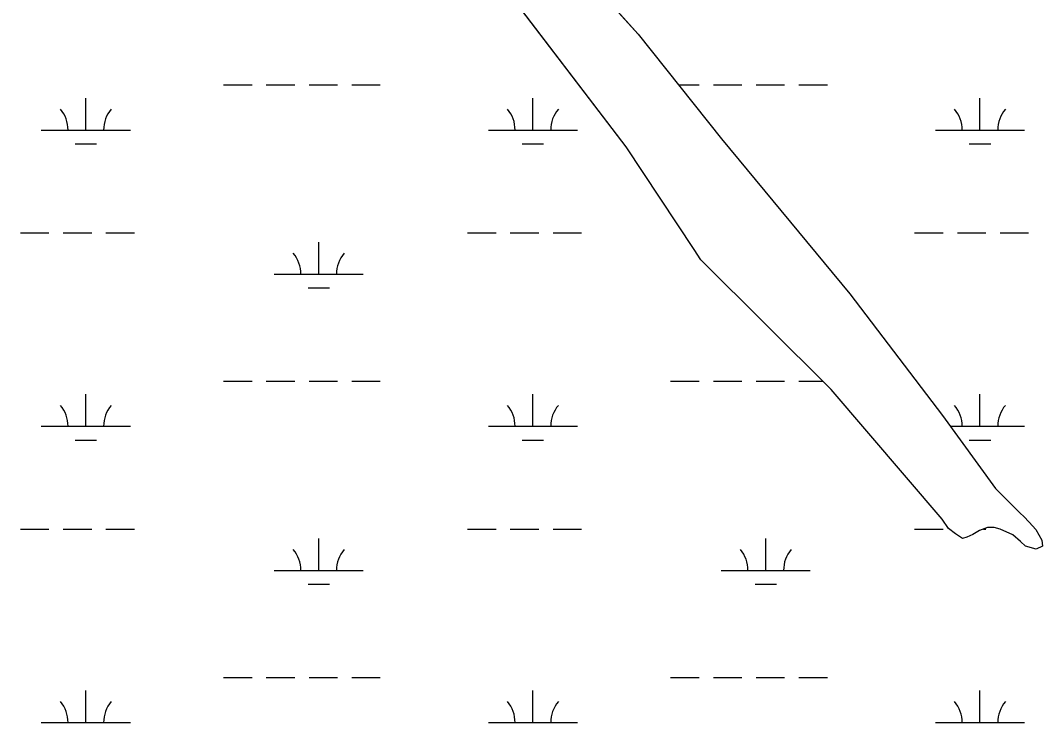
# Model space of a CAD drawing. Extents: x 3161564 to 3199464, y 849354 to 874788.
# Drawn here: x 3181840 to 3182987, y 859330 to 860118 of the extents above; entities that cross this region are included whole.
import ezdxf

# ---------------------------------------------------------------- set-up
doc = ezdxf.new("R2010")
doc.units = 0
for name, color, linetype in [('V-SITE-VEGE', 7, 'Continuous'), ('V-TOPO-SHOR', 7, 'Continuous'), ('V-WETL-SWMP', 7, 'Continuous')]:
    doc.layers.add(name, color=color, linetype=linetype)

msp = doc.modelspace()

# ---------------------------------------------------------------- linework, layer by layer
at = {"layer": 'V-SITE-VEGE'}
for p, q in [((3182519.907, 859976.3879999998), (3182321.069, 860237.1039999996)), ((3182456.841, 860188.4809999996), (3182533.2190000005, 860102.8439999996)), ((3182533.2190000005, 860102.8439999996), (3182626.9870000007, 859985.6179999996)), ((3182596.1520000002, 859861.0789999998), (3182519.907, 859976.3879999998)), ((3182626.987, 859985.6179999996), (3182770.798, 859811.3599999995)), ((3182603.5, 859849.6109999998), (3182596.1520000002, 859861.0789999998)), ((3182749.916, 859704.1249999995), (3182603.5, 859849.6109999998)), ((3182770.798, 859811.3599999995), (3182875.053, 859674.5989999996)), ((3182874.553, 859558.3989999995), (3182749.916, 859704.1249999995)), ((3182875.053000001, 859674.5989999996), (3182934.363, 859592.7749999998)), ((3182934.363, 859592.7749999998), (3182962.1710000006, 859565.1819999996)), ((3182962.171, 859565.1819999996), (3182966.3710000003, 859561.1969999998)), ((3182881.619, 859547.9539999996), (3182874.553, 859558.3989999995)), ((3182966.3710000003, 859561.1969999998), (3182972.308, 859555.1469999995)), ((3182972.308, 859555.1469999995), (3182979.683, 859546.6009999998)), ((3182889.602, 859542.0339999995), (3182881.619, 859547.9539999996)), ((3182897.298, 859536.7009999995), (3182889.602, 859542.0339999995)), ((3182909.035, 859541.2679999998), (3182902.427, 859537.9679999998)), ((3182916.384, 859545.5849999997), (3182909.035, 859541.2679999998)), ((3182925.622, 859548.8599999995), (3182916.384, 859545.5849999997)), ((3182932.786, 859548.9399999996), (3182925.622, 859548.8599999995)), ((3182939.491, 859547.1229999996), (3182932.786, 859548.9399999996)), ((3182953.756, 859540.5549999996), (3182939.491, 859547.1229999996)), ((3182962.6050000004, 859533.3129999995), (3182953.756, 859540.5549999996)), ((3182979.683, 859546.6009999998), (3182986.444, 859534.8449999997)), ((3182902.427, 859537.9679999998), (3182897.298, 859536.7009999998)), ((3182968.11, 859528.0009999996), (3182962.6050000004, 859533.3129999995)), ((3182980.0640000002, 859524.8179999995), (3182968.11, 859528.0009999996)), ((3182987.2590000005, 859528.1129999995), (3182980.0640000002, 859524.8179999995)), ((3182986.444, 859534.8449999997), (3182987.2590000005, 859528.1129999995))]:
    msp.add_line(p, q, dxfattribs=at)
at = {"layer": 'V-TOPO-SHOR'}
msp.add_lwpolyline([(3182456.841000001, 860188.4809999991), (3182533.219000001, 860102.8439999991), (3182626.987000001, 859985.6179999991), (3182770.798000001, 859811.359999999), (3182875.0530000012, 859674.5989999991), (3182934.363000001, 859592.7749999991), (3182962.171000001, 859565.1819999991), (3182966.371000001, 859561.1969999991), (3182972.308000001, 859555.1469999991), (3182979.683000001, 859546.6009999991), (3182986.444000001, 859534.844999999), (3182987.259000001, 859528.1129999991), (3182980.064000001, 859524.817999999), (3182968.110000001, 859528.0009999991), (3182962.605000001, 859533.312999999), (3182953.756000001, 859540.5569999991), (3182939.491000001, 859547.1229999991), (3182932.7860000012, 859548.939999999), (3182925.622000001, 859548.859999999), (3182916.384000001, 859545.584999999), (3182909.035000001, 859541.2679999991), (3182902.427000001, 859537.9679999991), (3182897.298000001, 859536.7009999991), (3182889.602000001, 859542.033999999), (3182881.619000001, 859547.9539999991), (3182874.5530000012, 859558.398999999), (3182749.916000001, 859704.1229999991), (3182603.500000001, 859849.6109999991), (3182596.152000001, 859861.0789999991), (3182519.907000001, 859976.3879999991), (3182321.069000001, 860237.1059999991)], dxfattribs=at)
at = {"layer": 'V-WETL-SWMP'}
for p, q in [((3182519.907, 859976.3869999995), (3182321.068, 860237.1059999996)), ((3182456.842, 860188.4799999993), (3182533.219, 860102.8439999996)), ((3182533.219, 860102.8439999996), (3182626.987, 859985.6189999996)), ((3182067.784576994, 860046.0182722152), (3182099.784576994, 860046.0182722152)), ((3182115.784576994, 860046.0182722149), (3182147.784576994, 860046.0182722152)), ((3182163.784576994, 860046.0182722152), (3182195.784576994, 860046.0182722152)), ((3182211.784576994, 860046.0182722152), (3182243.784576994, 860046.0182722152)), ((3182578.673765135, 860046.0182722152), (3182601.692576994, 860046.0182722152)), ((3182617.692576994, 860046.0182722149), (3182649.692576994, 860046.0182722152)), ((3182665.692576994, 860046.0182722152), (3182697.692576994, 860046.0182722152)), ((3182713.692576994, 860046.0182722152), (3182745.692576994, 860046.0182722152)), ((3181913.192576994, 859995.2762722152), (3181913.192576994, 860031.2762722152)), ((3182415.100576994, 859995.2762722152), (3182415.100576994, 860031.2762722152)), ((3182917.008576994, 859995.2762722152), (3182917.008576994, 860031.2762722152)), ((3181863.192576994, 859995.2762722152), (3181963.192576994, 859995.2762722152)), ((3182365.100576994, 859995.2762722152), (3182465.100576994, 859995.2762722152)), ((3182867.008576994, 859995.2762722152), (3182967.008576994, 859995.2762722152)), ((3181901.192576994, 859979.8452722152), (3181925.1925769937, 859979.8452722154)), ((3182403.100576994, 859979.8452722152), (3182427.1005769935, 859979.8452722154)), ((3182596.153, 859861.0799999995), (3182519.907, 859976.3869999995)), ((3182626.987, 859985.6189999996), (3182770.7970000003, 859811.3609999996)), ((3182905.008576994, 859979.8452722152), (3182929.0085769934, 859979.8452722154)), ((3181839.784576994, 859879.8442722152), (3181871.784576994, 859879.8442722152)), ((3181887.784576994, 859879.8442722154), (3181919.784576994, 859879.8442722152)), ((3181935.784576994, 859879.8442722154), (3181967.784576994, 859879.8442722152)), ((3182341.692576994, 859879.8442722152), (3182373.692576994, 859879.8442722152)), ((3182389.692576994, 859879.8442722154), (3182421.692576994, 859879.8442722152)), ((3182437.692576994, 859879.8442722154), (3182469.692576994, 859879.8442722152)), ((3182843.600576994, 859879.8442722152), (3182875.600576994, 859879.8442722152)), ((3182891.600576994, 859879.8442722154), (3182923.600576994, 859879.8442722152)), ((3182939.600576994, 859879.8442722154), (3182971.600576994, 859879.8442722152)), ((3182174.628576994, 859833.4142722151), (3182174.628576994, 859869.4142722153)), ((3182603.5, 859849.6099999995), (3182596.153, 859861.0799999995)), ((3182749.917, 859704.1219999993), (3182603.5, 859849.6099999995)), ((3182124.628576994, 859833.4142722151), (3182224.628576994, 859833.4142722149)), ((3182162.628576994, 859817.9832722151), (3182186.6285769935, 859817.9832722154)), ((3182770.7970000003, 859811.3609999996), (3182875.053000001, 859674.5979999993)), ((3182067.784576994, 859713.3432722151), (3182099.784576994, 859713.3432722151)), ((3182115.784576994, 859713.3432722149), (3182147.784576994, 859713.3432722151)), ((3182163.784576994, 859713.3432722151), (3182195.784576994, 859713.3432722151)), ((3182211.784576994, 859713.3432722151), (3182243.784576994, 859713.3432722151)), ((3182569.692576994, 859713.3432722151), (3182601.692576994, 859713.3432722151)), ((3182617.692576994, 859713.3432722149), (3182649.692576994, 859713.3432722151)), ((3182665.692576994, 859713.3432722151), (3182697.692576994, 859713.3432722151)), ((3182713.692576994, 859713.3432722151), (3182740.6368462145, 859713.3432722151)), ((3182874.553, 859558.3989999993), (3182749.917, 859704.1219999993)), ((3181913.192576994, 859662.6012722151), (3181913.192576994, 859698.6012722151)), ((3182415.100576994, 859662.6012722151), (3182415.100576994, 859698.6012722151)), ((3182917.008576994, 859662.6012722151), (3182917.008576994, 859698.6012722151)), ((3182875.053, 859674.5979999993), (3182934.364, 859592.7749999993)), ((3181863.192576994, 859662.6012722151), (3181963.192576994, 859662.6012722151)), ((3182365.100576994, 859662.6012722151), (3182465.100576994, 859662.6012722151)), ((3182883.7490624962, 859662.6012722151), (3182967.008576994, 859662.6012722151)), ((3181901.192576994, 859647.1702722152), (3181925.1925769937, 859647.1702722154)), ((3182403.100576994, 859647.1702722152), (3182427.1005769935, 859647.1702722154)), ((3182905.008576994, 859647.1702722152), (3182929.0085769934, 859647.1702722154)), ((3182934.364, 859592.7749999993), (3182962.171, 859565.1819999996)), ((3182962.171, 859565.1819999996), (3182966.372, 859561.1959999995)), ((3182881.6180000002, 859547.9549999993), (3182874.553, 859558.3989999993)), ((3182966.372, 859561.1959999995), (3182972.309, 859555.1479999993)), ((3182972.309, 859555.1479999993), (3182979.684, 859546.6009999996)), ((3181839.784576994, 859547.1692722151), (3181871.784576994, 859547.1692722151)), ((3181887.784576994, 859547.1692722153), (3181919.784576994, 859547.1692722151)), ((3181935.784576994, 859547.1692722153), (3181967.784576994, 859547.1692722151)), ((3182341.692576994, 859547.1692722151), (3182373.692576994, 859547.1692722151)), ((3182389.692576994, 859547.1692722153), (3182421.692576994, 859547.1692722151)), ((3182437.692576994, 859547.1692722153), (3182469.692576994, 859547.1692722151)), ((3182843.600576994, 859547.1692722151), (3182875.600576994, 859547.1692722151)), ((3182889.602, 859542.0339999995), (3182881.6180000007, 859547.9549999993)), ((3182897.299, 859536.6999999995), (3182889.602, 859542.0339999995)), ((3182909.035, 859541.2679999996), (3182902.427, 859537.9679999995)), ((3182916.384, 859545.5849999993), (3182909.035, 859541.2679999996)), ((3182925.623, 859548.8599999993), (3182916.384, 859545.5849999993)), ((3182920.853340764, 859547.1692722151), (3182923.600576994, 859547.1692722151)), ((3182932.786, 859548.9389999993), (3182925.623, 859548.8599999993)), ((3182939.492, 859547.1229999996), (3182932.786, 859548.9389999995)), ((3182953.756, 859540.5579999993), (3182939.492, 859547.1229999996)), ((3182962.6040000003, 859533.3139999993), (3182953.756, 859540.5579999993)), ((3182979.684, 859546.6009999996), (3182986.444, 859534.8449999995)), ((3182174.628576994, 859500.7392722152), (3182174.628576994, 859536.7392722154)), ((3182676.536576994, 859500.7392722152), (3182676.536576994, 859536.7392722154)), ((3182902.427, 859537.9679999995), (3182897.299, 859536.6999999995)), ((3182968.109, 859527.9999999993), (3182962.6040000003, 859533.3139999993)), ((3182980.065, 859524.8189999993), (3182968.109, 859527.9999999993)), ((3182987.258, 859528.1139999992), (3182980.065, 859524.8189999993)), ((3182986.444, 859534.8449999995), (3182987.2580000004, 859528.1139999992)), ((3182124.628576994, 859500.7392722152), (3182224.628576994, 859500.7392722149)), ((3182626.536576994, 859500.7392722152), (3182726.536576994, 859500.7392722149)), ((3182162.628576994, 859485.3082722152), (3182186.6285769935, 859485.3082722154)), ((3182664.536576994, 859485.3082722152), (3182688.5365769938, 859485.3082722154)), ((3182067.784576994, 859380.6682722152), (3182099.784576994, 859380.6682722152)), ((3182115.784576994, 859380.6682722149), (3182147.784576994, 859380.6682722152)), ((3182163.784576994, 859380.6682722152), (3182195.784576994, 859380.6682722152)), ((3182211.784576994, 859380.6682722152), (3182243.784576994, 859380.6682722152)), ((3182569.692576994, 859380.6682722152), (3182601.692576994, 859380.6682722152)), ((3182617.692576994, 859380.6682722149), (3182649.692576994, 859380.6682722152)), ((3182665.692576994, 859380.6682722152), (3182697.692576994, 859380.6682722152)), ((3182713.692576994, 859380.6682722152), (3182745.692576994, 859380.6682722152)), ((3181913.192576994, 859329.9262722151), (3181913.192576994, 859365.9262722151)), ((3182415.100576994, 859329.9262722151), (3182415.100576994, 859365.9262722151)), ((3182917.008576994, 859329.9262722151), (3182917.008576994, 859365.9262722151)), ((3181863.192576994, 859329.9262722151), (3181963.192576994, 859329.9262722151)), ((3182365.100576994, 859329.9262722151), (3182465.100576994, 859329.9262722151)), ((3182867.008576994, 859329.9262722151), (3182967.008576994, 859329.9262722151))]:
    msp.add_line(p, q, dxfattribs=at)
for centre, radius, start, end in [((3181857.949640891, 859995.7510753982), 35.24628790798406, 359.2281799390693, 40.771838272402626), ((3181968.435513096, 859995.7510753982), 35.24628790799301, 139.2281769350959, 180.77183526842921), ((3182359.8576408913, 859995.7510753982), 35.24628790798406, 359.2281799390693, 40.771838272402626), ((3182470.3435130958, 859995.7510753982), 35.24628790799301, 139.2281769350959, 180.77183526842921), ((3182861.765640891, 859995.7510753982), 35.24628790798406, 359.2281799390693, 40.771838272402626), ((3182972.251513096, 859995.7510753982), 35.24628790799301, 139.2281769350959, 180.77183526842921), ((3182119.3856408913, 859833.8890753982), 35.24628790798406, 359.2281799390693, 40.771838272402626), ((3182229.871513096, 859833.8890753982), 35.24628790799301, 139.2281769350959, 180.77183526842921), ((3181857.949640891, 859663.0760753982), 35.24628790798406, 359.2281799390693, 40.771838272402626), ((3181968.435513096, 859663.0760753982), 35.24628790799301, 139.2281769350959, 180.77183526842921), ((3182359.8576408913, 859663.0760753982), 35.24628790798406, 359.2281799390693, 40.771838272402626), ((3182470.3435130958, 859663.0760753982), 35.24628790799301, 139.2281769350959, 180.77183526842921), ((3182861.765640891, 859663.0760753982), 35.24628790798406, 359.2281799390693, 40.771838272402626), ((3182972.251513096, 859663.0760753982), 35.24628790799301, 139.2281769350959, 180.77183526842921), ((3182119.3856408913, 859501.2140753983), 35.24628790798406, 359.2281799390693, 40.771838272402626), ((3182229.871513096, 859501.2140753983), 35.24628790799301, 139.2281769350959, 180.77183526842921), ((3182621.293640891, 859501.2140753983), 35.24628790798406, 359.2281799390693, 40.771838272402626), ((3182731.779513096, 859501.2140753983), 35.24628790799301, 139.2281769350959, 180.77183526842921), ((3181857.949640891, 859330.4010753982), 35.24628790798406, 359.2281799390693, 40.771838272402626), ((3181968.435513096, 859330.4010753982), 35.24628790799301, 139.2281769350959, 180.77183526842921), ((3182359.8576408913, 859330.4010753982), 35.24628790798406, 359.2281799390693, 40.771838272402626), ((3182470.3435130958, 859330.4010753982), 35.24628790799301, 139.2281769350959, 180.77183526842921), ((3182861.765640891, 859330.4010753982), 35.24628790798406, 359.2281799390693, 40.771838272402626), ((3182972.251513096, 859330.4010753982), 35.24628790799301, 139.2281769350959, 180.77183526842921)]:
    msp.add_arc(centre, radius, start, end, dxfattribs=at)

doc.saveas('drawing.dxf')
